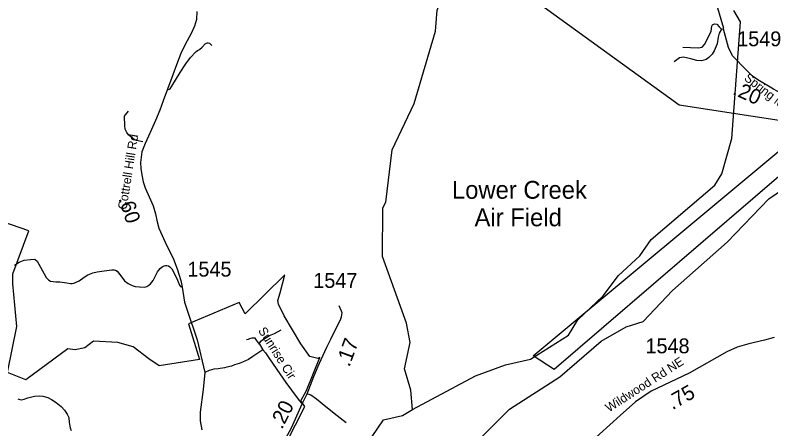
# Model space of a CAD drawing. Extents: x 1159738 to 1321356, y 736314 to 882035.
# Drawn here: x 1257214 to 1263584, y 806539 to 810023 of the extents above; entities that cross this region are included whole.
import ezdxf

# ---------------------------------------------------------------- set-up
doc = ezdxf.new("R2010")
doc.units = 0
for name, color, linetype in [('Exist Aviation Commercial or Municipal Label', 7, 'Continuous'), ('Exist Aviation Commercial or Municipal Perimeter Paved', 7, 'Continuous'), ('Exist Boundary Political City Limit New', 7, 'Continuous'), ('Exist Hydrographic Creek Single Shore', 7, 'Continuous'), ('Exist Hydrographic Misc Water Feature', 7, 'Continuous'), ('Exist Road Non-System Type 51', 7, 'Continuous'), ('Exist Road Non-System Type 51 Label', 7, 'Continuous'), ('Exist Road Secondary Mileage Hundredths English Label', 7, 'Continuous'), ('Exist Road Secondary Structure Standard Bridge Number Label', 7, 'Continuous'), ('Exist Road Secondary Type 51 Attributed', 7, 'Continuous'), ('Exist Road Secondary Type 51 Label', 7, 'Continuous'), ('Exist Road Secondary Type 51 Number Label', 7, 'Continuous'), ('Map Preparation Boundary City Limit Buffer Line', 7, 'Continuous')]:
    doc.layers.add(name, color=color, linetype=linetype)

msp = doc.modelspace()

# ---------------------------------------------------------------- linework, layer by layer
at = {"layer": 'Exist Aviation Commercial or Municipal Perimeter Paved'}
msp.add_lwpolyline([(1261757.7, 807038.9), (1261580.4, 807153.6), (1263750.8, 808963.1), (1263849.7, 808836.6), (1261757.7, 807038.9)], dxfattribs=at)
at = {"layer": 'Exist Boundary Political City Limit New'}
msp.add_line((1257659, 807212.4), (1257304.6, 806951.3), dxfattribs=at)
for points in [[(1257304.6, 806951.3), (1257149.3, 807013.1), (1257228.5, 807399.9), (1257193.3, 807761.1), (1257195.5, 807844.7), (1257330.7, 808207.9), (1257035.8, 808307), (1256971.8, 807951.3), (1256440.7, 808140.7)], [(1259412.7, 804615.5), (1259452.9, 804697.8), (1259457.3, 804785.8), (1259426.5, 805003.8), (1259364.9, 805320.9), (1259294.5, 805550), (1259213.2, 805782.3), (1259325.4, 806042.1), (1259497, 806419.9), (1259655, 806726.3), (1259622.3, 806775.1), (1259670.3, 806862.3), (1259782.7, 807140.3), (1259765, 807131.5), (1259699, 807149.1), (1259622, 807254.8), (1259481.2, 807490.5), (1259432.8, 807589.6), (1259428.6, 807619.7), (1259448.4, 807685.8), (1259488, 807835.5), (1259154, 807507.5), (1259103.4, 807602.2), (1258674.4, 807423.8)], [(1258674.4, 807423.8), (1258767.5, 807123.1), (1258426.6, 807070.2), (1258426.6, 807070.2), (1258341.3, 807129.9), (1258207.7, 807229.5), (1258079.8, 807266.5), (1257875.1, 807277.9), (1257801.2, 807221), (1257718.7, 807203.9), (1257659, 807212.4)]]:
    msp.add_lwpolyline(points, dxfattribs=at)
at = {"layer": 'Exist Hydrographic Creek Single Shore'}
for points in [[(1260053.9, 805379), (1260637.9, 806046.8), (1260783.9, 806185), (1261046.8, 806370.1), (1261379.8, 806704.8), (1261803.9, 806978.7), (1262152.9, 807276.9), (1262363.9, 807397.4), (1262506.8, 807443.8), (1262754.8, 807704.8), (1263215.9, 808112.4), (1263566.8, 808476.3), (1264015.9, 808782.4), (1264198.7, 808949.5)], [(1260072.8, 806110.6), (1260223.9, 806475.3), (1260318.8, 806614.5), (1260477.8, 806650.7), (1260562.8, 806701.6)]]:
    msp.add_lwpolyline(points, dxfattribs=at)
at = {"layer": 'Exist Hydrographic Misc Water Feature'}
for points in [[(1260562.8, 806701.6), (1260549.8, 806865.9), (1260495.9, 807044.3), (1260542.8, 807266.5), (1260513.8, 807428), (1260310.8, 807990.1), (1260312.9, 808400.4), (1260338.8, 808449.1), (1260390.8, 808888), (1260575.8, 809278.1), (1260757.8, 809888.4), (1260769.8, 810065.4), (1260859.8, 810303.2), (1261023.8, 810533), (1261340.8, 811235.6), (1261478.8, 811406.9), (1261673.8, 811534.3), (1262001.8, 811668.8), (1262171.7, 811796.7), (1262353.7, 812400.4), (1262339.8, 812545)], [(1260562.8, 806701.6), (1261094.8, 806986.3), (1261346.8, 807079.7), (1261556.8, 807124.8), (1261878.8, 807328.4), (1261956.9, 807458.1), (1262170.8, 807660.6), (1262299.8, 807832.1), (1262478.8, 807995.9), (1262573.9, 808135.1), (1263110.9, 808590.4), (1263170.9, 808687.7), (1263253.8, 808984.8), (1263327.8, 809968.1), (1263271.9, 810061.1)]]:
    msp.add_lwpolyline(points, dxfattribs=at)
at = {"layer": 'Exist Road Non-System Type 51'}
for points in [[(1263188.3, 809909.4), (1263129.3, 810110.7), (1263114, 810232.9), (1263083.5, 810339.8), (1263017.3, 810513)], [(1263167.2, 809905), (1263147.7, 809870.2), (1263139.4, 809838.2), (1263129.6, 809782.6), (1263106, 809722.8), (1263089.3, 809693.6), (1263061.5, 809665.7), (1263037.9, 809650.4), (1262997.6, 809637.9), (1262958.7, 809642.1), (1262908.6, 809654.6), (1262846.1, 809668.5), (1262814.1, 809663), (1262768.2, 809631)], [(1262841.9, 809753.4), (1262969.8, 809747.8), (1263003.2, 809754.8), (1263025.4, 809777), (1263061.5, 809846.6), (1263079.6, 809886.9), (1263086.6, 809931.4), (1263092.1, 809942.6), (1263108.8, 809950.9), (1263126.9, 809948.1), (1263147.7, 809924.5), (1263167.2, 809905), (1263188.3, 809909.4)], [(1258497.9, 809399.6), (1258509, 809397.7), (1258521.1, 809403.8), (1258535.8, 809424.5), (1258605.2, 809540.3), (1258652.6, 809613.4), (1258691.6, 809667), (1258739.1, 809716.9), (1258751.2, 809724.2), (1258768.3, 809732.8), (1258790.2, 809752.3), (1258817, 809782.7), (1258825.5, 809786.4), (1258836.5, 809790), (1258841.3, 809790), (1258853.5, 809787.6), (1258871.8, 809766.9)], [(1258290.3, 808956.2), (1258238, 808966.4), (1258218.6, 808976.1), (1258191.8, 808994.3), (1258170.3, 809014.7), (1258156.3, 809036.2), (1258141.3, 809064.2), (1258138, 809092.1), (1258135.9, 809171.6), (1258144.5, 809184.5), (1258169.2, 809214.6)], [(1257209.3, 807916.6), (1257249, 807942.6), (1257290.1, 807960.5), (1257342.2, 807966), (1257380.6, 807967.3), (1257401.1, 807952.2), (1257427.2, 807900.1), (1257476.5, 807815.1), (1257497.1, 807791.8), (1257512.6, 807781.9), (1257558.3, 807777.4), (1257591.2, 807776), (1257649.2, 807769.6), (1257680.7, 807763.2), (1257694, 807763.2), (1257709.1, 807766.4), (1257752.5, 807787), (1257794.5, 807816.7), (1257827.4, 807837.3), (1257869.7, 807853.6), (1257904.8, 807861.4), (1257963.3, 807869.2), (1258028.2, 807877.4), (1258049.2, 807879.2), (1258060.4, 807874.7), (1258074.6, 807866), (1258097.4, 807839.9), (1258135.3, 807786.9), (1258165.5, 807764), (1258199.3, 807745.3), (1258225.8, 807739.3), (1258262.8, 807733.9), (1258303, 807732.9), (1258322.9, 807739), (1258340.7, 807748.6), (1258355.4, 807761.4), (1258377.8, 807789.7), (1258414.3, 807862), (1258437, 807890.1), (1258454.4, 807904.3), (1258469.5, 807912.1), (1258481.4, 807913.9), (1258493.2, 807913.9), (1258506, 807911.2), (1258518.4, 807904.3), (1258535.7, 807886.9), (1258546.2, 807867.7), (1258581.4, 807791.4), (1258600.5, 807749.5), (1258608.7, 807736.7), (1258621.5, 807731.7)], [(1259273, 807251.7), (1259277, 807265), (1259284.4, 807277.9), (1259300.2, 807290.2), (1259358.4, 807326.8), (1259398.9, 807342.6), (1259455.2, 807373.7)], [(1259273, 807251.7), (1259249.4, 807286.4), (1259237.1, 807301.7), (1259230.6, 807303.7), (1259219.3, 807304.2), (1259208.9, 807302.2), (1259190.7, 807296.8), (1259176.8, 807292.3), (1259165, 807289.4)], [(1259273, 807251.7), (1259301.2, 807204.4)], [(1259301.2, 807204.4), (1259218.3, 807147.6), (1259180.9, 807124.1), (1259154.8, 807110.8), (1259129.1, 807100.4), (1259102, 807090), (1259061.5, 807078.1), (1259036.3, 807068.3), (1258999.3, 807057.9), (1258978.5, 807053.9)], [(1259301.2, 807204.4), (1259323.5, 807179.4), (1259352.1, 807137.9), (1259419.2, 807039.6), (1259494.6, 806930.7), (1259542.5, 806864), (1259607, 806778.8), (1259630.7, 806753.6), (1259634.2, 806750.1)], [(1258978.5, 807053.9), (1258924.8, 807046.1), (1258888.8, 807041.1), (1258868.1, 807036.2), (1258850.3, 807029.8), (1258811.7, 807013.1)], [(1257237.7, 806791.9), (1257252.4, 806785.6), (1257267.1, 806784.1), (1257290.4, 806788.7), (1257322.2, 806800.4), (1257377.3, 806814.4), (1257420.8, 806817.5), (1257447.9, 806815.9), (1257490.6, 806802.7), (1257520.1, 806786.4), (1257560.5, 806760), (1257602.4, 806728.9), (1257629.5, 806697.1), (1257652.8, 806662.2), (1257666, 806634.2), (1257670.7, 806593.8), (1257677.5, 806547.4), (1257685.2, 806525.7)], [(1259674.2, 806833.6), (1259689.7, 806831.8), (1259707, 806825.8), (1259753.4, 806792.7), (1259833.4, 806727), (1259927.7, 806650.4), (1260004.7, 806592.6)]]:
    msp.add_lwpolyline(points, dxfattribs=at)
at = {"layer": 'Exist Road Secondary Structure Standard Bridge Number Label'}
msp.add_lwpolyline([(1264019, 809080.1), (1262810.4, 809264.5), (1261540.3, 810186.4)], dxfattribs=at)
at = {"layer": 'Exist Road Secondary Type 51 Attributed'}
for points in [[(1258746, 810052.7), (1258742.7, 809986.5), (1258727.1, 809931.3), (1258694, 809863.1), (1258650.9, 809782.6), (1258611.5, 809700.3), (1258574.1, 809604.2), (1258542.3, 809519.4), (1258497.9, 809399.6), (1258462.6, 809300.6), (1258434.3, 809223.6), (1258397.8, 809137.3), (1258362.4, 809059.6), (1258337, 809005.2), (1258308.8, 808941.6), (1258282.7, 808873.5), (1258275.6, 808828.3), (1258271.4, 808781.6), (1258272.8, 808732.9), (1258281.2, 808677.4), (1258293.9, 808620.8), (1258310.9, 808569.2), (1258377.9, 808418.5), (1258395.9, 808348.8), (1258411.1, 808282.9), (1258425.9, 808230.6), (1258492.6, 808080.1), (1258517, 808033), (1258549.4, 807967.8), (1258578.3, 807887.2), (1258609.4, 807789), (1258621.5, 807731.7), (1258642.4, 807606.2), (1258665.1, 807539.6), (1258749.5, 807289.7), (1258811.7, 807013.1), (1258799.8, 806871), (1258773.8, 806679.5), (1258773, 806605.6), (1258786.8, 806532)], [(1263953.7, 809278.1), (1263798, 809320.5), (1263666.5, 809366.3), (1263605.7, 809398.6), (1263473.2, 809478.5), (1263429.5, 809510.4), (1263377.4, 809559.6), (1263261.3, 809681.3), (1263225.4, 809749.5), (1263184.9, 809906.2)], [(1259634.2, 806750.1), (1259674.2, 806833.6), (1259731.4, 806979.2), (1259767.4, 807066.8), (1259794, 807124.2), (1259842.3, 807226.7), (1259874.4, 807295.3), (1259932.1, 807408.6), (1259957.3, 807456.1), (1259964.7, 807481.7), (1259968.6, 807498.5), (1259969.1, 807515.3), (1259965.2, 807531.6), (1259945.7, 807576.6)], [(1263611.7, 807308.5), (1263529.7, 807285.5), (1263397.1, 807256.6), (1263298.3, 807227.6), (1263212.7, 807187.8), (1262893.7, 807008.6), (1262575.8, 806858), (1262442, 806766.4), (1262314.2, 806650.6), (1262053.3, 806416.2), (1261929.2, 806368), (1261882.2, 806347.5), (1261826.7, 806330.6), (1261760.5, 806301.9)], [(1259195, 805776.9), (1259214.4, 805816.5), (1259283.5, 805994.7), (1259421.5, 806326), (1259441.2, 806364.4), (1259496, 806461.1), (1259543.4, 806549.1), (1259634.2, 806750.1)]]:
    msp.add_lwpolyline(points, dxfattribs=at)
at = {"layer": 'Map Preparation Boundary City Limit Buffer Line'}
msp.add_line((1257659, 807212.4), (1257304.6, 806951.3), dxfattribs=at)
for points in [[(1257304.6, 806951.3), (1257149.3, 807013.1), (1257228.5, 807399.9), (1257193.3, 807761.1), (1257195.5, 807844.7), (1257330.7, 808207.9), (1257035.8, 808307), (1256971.8, 807951.3), (1256440.7, 808140.7)], [(1259412.7, 804615.5), (1259452.9, 804697.8), (1259457.3, 804785.8), (1259426.5, 805003.8), (1259364.9, 805320.9), (1259294.5, 805550), (1259213.2, 805782.3), (1259325.4, 806042.1), (1259497, 806419.9), (1259655, 806726.3), (1259622.3, 806775.1), (1259670.3, 806862.3), (1259782.7, 807140.3), (1259765, 807131.5), (1259699, 807149.1), (1259622, 807254.8), (1259481.2, 807490.5), (1259432.8, 807589.6), (1259428.6, 807619.7), (1259448.4, 807685.8), (1259488, 807835.5), (1259154, 807507.5), (1259103.4, 807602.2), (1258674.4, 807423.8)], [(1258674.4, 807423.8), (1258767.5, 807123.1), (1258426.6, 807070.2), (1258426.6, 807070.2), (1258341.3, 807129.9), (1258207.7, 807229.5), (1258079.8, 807266.5), (1257875.1, 807277.9), (1257801.2, 807221), (1257718.7, 807203.9), (1257659, 807212.4)]]:
    msp.add_lwpolyline(points, dxfattribs=at)

# ---------------------------------------------------------------- texts
at = {"layer": 'Exist Aviation Commercial or Municipal Label'}
for s, p in [('Lower Creek', (1260895.6, 808477.2)), ('Air Field', (1261086, 808245.2))]:
    msp.add_text(s, height=150, dxfattribs=at).set_placement(p)
at = {"layer": 'Exist Road Non-System Type 51 Label'}
msp.add_text('Sunrise Cir', height=75, rotation=302.35274, dxfattribs=at).set_placement((1259259, 807367.1))
at = {"layer": 'Exist Road Secondary Mileage Hundredths English Label'}
for s, rotation, p in [('.20', 335.75697, (1263253.9, 809359.5)), ('.60', 288.02183, (1258083.6, 808479.1)), ('.17', 69.67598, (1260030.9, 807054.8)), ('.75', 29.33283, (1262753.8, 806696)), ('.20', 63.25821, (1259463.5, 806529.7))]:
    msp.add_text(s, height=125, rotation=rotation, dxfattribs=at).set_placement(p)
at = {"layer": 'Exist Road Secondary Type 51 Label'}
for s, rotation, p in [('Spring Meadow Rd', 322.27008, (1263351.9, 809481.5)), ('Cottrell Hill Rd', 81.09553, (1258153, 808381.4)), ('Wildwood Rd NE', 32.73356, (1262219, 806676.8))]:
    msp.add_text(s, height=75, rotation=rotation, dxfattribs=at).set_placement(p)
at = {"layer": 'Exist Road Secondary Type 51 Number Label'}
for s, p in [('1549', (1263299.5, 809761.4)), ('1545', (1258665.5, 807821.3)), ('1547', (1259726.7, 807726.3)), ('1548', (1262526.4, 807175.6))]:
    msp.add_text(s, height=125, dxfattribs=at).set_placement(p)

doc.saveas('drawing.dxf')
